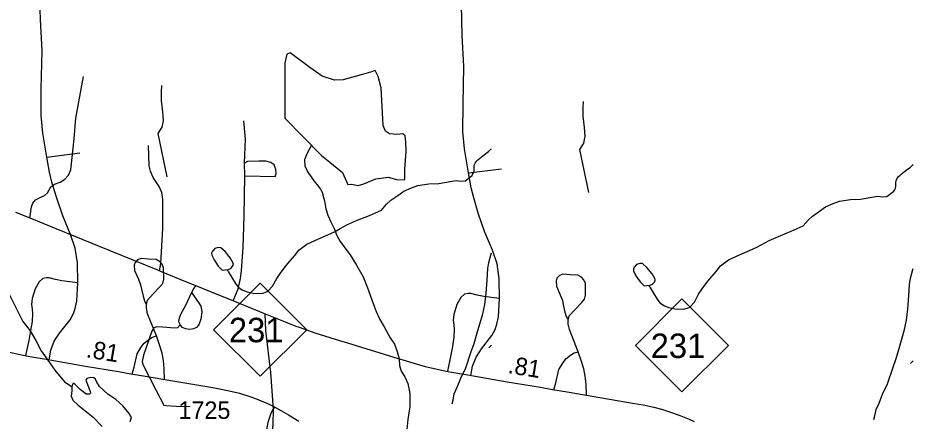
# Model space of a CAD drawing. Extents: x 2169602 to 2449496, y 721995 to 810662.
# Drawn here: x 2443095 to 2449496, y 791680 to 794566 of the extents above; entities that cross this region are included whole.
import ezdxf

# ---------------------------------------------------------------- set-up
doc = ezdxf.new("R2010")
doc.units = 0
doc.layers.add('Default', color=7, linetype='Continuous')

msp = doc.modelspace()

# ---------------------------------------------------------------- linework, layer by layer
at = {"layer": 'Default'}
for p, q in [((2444161.8, 793429.3), (2444098.2, 793738.1)), ((2443300.9, 793570.3), (2443537.1, 793599.6)), ((2447177.6, 793316.5), (2447114, 793625.3)), ((2444716.8, 793434.5), (2444715.6, 793526.4)), ((2446316.7, 793457.5), (2446552.9, 793486.8))]:
    msp.add_line(p, q, dxfattribs=at)
for points in [[(2443300.9, 793570.3), (2443272.7, 793742.1), (2443260.7, 793866.8), (2443262.4, 794058.2), (2443267.6, 794331.2), (2443256.6, 794554.7), (2443250.3, 794771.4), (2443252.1, 794997.2), (2443267.6, 795218.5), (2443278.5, 795351.3), (2443293.4, 795397.2), (2443319.9, 795449), (2443399.7, 795542.6), (2443561.8, 795688.6), (2443657.8, 795782.3)], [(2446316.7, 793457.5), (2446288.6, 793629.3), (2446276.5, 793754), (2446278.2, 793945.4), (2446283.4, 794218.4), (2446272.5, 794441.9), (2446266.2, 794658.6), (2446267.9, 794884.4), (2446283.4, 795105.7), (2446294.3, 795238.4), (2446309.3, 795284.4), (2446335.7, 795336.1), (2446415.6, 795429.8), (2446577.6, 795575.8), (2446673.6, 795669.4)], [(2445359.8, 794120.4), (2445271.2, 794150.1), (2445182.4, 794211.3), (2445041.6, 794315.3), (2445017.1, 794306.1), (2445011, 794275.6), (2445004.9, 794241.9), (2445004, 793848.1), (2445265.1, 793581.2), (2445326.3, 793532.3), (2445415.1, 793458.8), (2445454.9, 793373.2), (2445479.4, 793376.3), (2445528.3, 793367.1), (2445568.4, 793378.6), (2445653.9, 793413), (2445742.6, 793425.2), (2445813, 793406.8), (2445862, 793409.9), (2445862, 793483.3), (2445871.2, 793611.8), (2445868.1, 793679.1), (2445865.1, 793721.9), (2445846.7, 793737.2), (2445803.8, 793731.1), (2445751.8, 793737.2), (2445724.3, 793755.6), (2445707.4, 793795.4), (2445693.6, 794064.5), (2445672.2, 794147.1), (2445650.8, 794189.9), (2445617.1, 794177.7), (2445549.8, 794159.3), (2445421.2, 794122.6), (2445359.8, 794120.4)], [(2443180.7, 793134.4), (2443191.3, 793213.2), (2443202.7, 793240.8), (2443221.1, 793263.8), (2443257.9, 793282.2), (2443285.5, 793293.7), (2443306.2, 793314.4), (2443331.5, 793358), (2443356.8, 793376.4), (2443398.1, 793390.2), (2443430.3, 793410.9), (2443457.9, 793440.8), (2443474, 793477.6), (2443498.1, 793701.7), (2443509.6, 793848.8), (2443563.7, 794146.5)], [(2444098.2, 793738.1), (2444127.1, 793783.5), (2444136.1, 793831.3), (2444131.4, 793893.4), (2444121, 793975.6), (2444122.3, 794037.6), (2444123.2, 794081.6)], [(2447114, 793625.3), (2447142.9, 793670.7), (2447151.9, 793718.5), (2447147.2, 793780.6), (2447136.9, 793862.8), (2447138.1, 793924.8), (2447139, 793968.7)], [(2444715.6, 793526.4), (2444723.1, 793697.1), (2444711.6, 793829.3)], [(2444107.4, 792756.4), (2444116.2, 792808.6), (2444132.3, 793059.2), (2444131.8, 793267.8), (2444123.1, 793315.5), (2444104.7, 793359.2), (2444062.2, 793424.7), (2444043.8, 793469.5), (2444034.6, 793507.5), (2444029.5, 793652.9)], [(2445183.6, 793443.3), (2445164.1, 793474.1), (2445148.8, 793504.7), (2445145.7, 793553.7), (2445167.1, 793599.5), (2445195.6, 793652.3)], [(2446342.7, 793438.3), (2446346.6, 793446.3), (2446354.8, 793460.4), (2446357.9, 793474.2), (2446356.6, 793502.3), (2446358.5, 793512.6), (2446365.5, 793526.5), (2446372.2, 793536.5), (2446377.4, 793544.6), (2446384.7, 793550.8), (2446395.8, 793560.9), (2446419.6, 793579.2), (2446440.1, 793595.2), (2446459.2, 793609.3), (2446476.6, 793625.7), (2446480.6, 793628.9)], [(2443523.9, 792670.3), (2443521, 792812.3), (2443505.5, 792917.4), (2443472.2, 793016.3), (2443415.3, 793149), (2443371.6, 793282.4), (2443338.8, 793389.8), (2443320.4, 793462.3), (2443300.9, 793570.3)], [(2444716.8, 793434.5), (2444934, 793431), (2444940.9, 793452.9), (2444939.8, 793481.6), (2444927.1, 793513.8), (2444904.1, 793532.2), (2444868.5, 793541.4), (2444819.1, 793540.2), (2444736.3, 793539.1), (2444715.6, 793526.4)], [(2449358.5, 793325.5), (2449362.4, 793333.4), (2449370.6, 793347.6), (2449373.7, 793361.3), (2449372.5, 793389.5), (2449374.3, 793399.8), (2449381.3, 793413.7), (2449388.1, 793423.7), (2449393.2, 793431.8), (2449400.6, 793438), (2449411.6, 793448.1), (2449435.4, 793466.4), (2449455.9, 793482.4), (2449475, 793496.5), (2449492.4, 793512.9), (2449496.4, 793516.1)], [(2446539.7, 792557.5), (2446536.8, 792699.4), (2446521.3, 792804.6), (2446488, 792903.5), (2446431.1, 793036.2), (2446387.4, 793169.5), (2446354.7, 793277), (2446336.3, 793349.4), (2446316.7, 793457.5)], [(2444598.7, 792751.9), (2444650.8, 792664.8), (2444670.3, 792639.1), (2444702.7, 792617.1), (2444734.9, 792605.5), (2444776.5, 792595.9), (2444838.9, 792594.2), (2444880.9, 792606.5), (2444916.6, 792644.9), (2444946.3, 792700.9), (2444971.7, 792738.8), (2445013.6, 792793.3), (2445073.2, 792863.8), (2445104.6, 792904.1), (2445160.6, 792946.4), (2445240.1, 792982.6), (2445311.9, 793013.1), (2445363.6, 793037.8), (2445399.7, 793057.9), (2445451.5, 793086.1), (2445517, 793114.8), (2445609, 793151.2), (2445694.3, 793189.8), (2445729.8, 793231.9), (2445761.8, 793260.3), (2445811.8, 793294.6), (2445855.3, 793327), (2445909.2, 793349.2), (2445954.7, 793367.5), (2446033.1, 793378), (2446105.3, 793380.5), (2446186.7, 793395), (2446228.9, 793403.2), (2446262.7, 793397.7), (2446292.5, 793400.1), (2446342.7, 793438.3)], [(2444634.3, 792541), (2444669.7, 792627.6), (2444686.9, 792701.2), (2444694.4, 792758.1), (2444704.7, 792922.4), (2444713.3, 793146), (2444716.8, 793434.5)], [(2445183.6, 793443.3), (2445211.4, 793401), (2445235.8, 793371), (2445257.7, 793339.3), (2445272, 793313.2), (2445276.1, 793297.1)], [(2447614.6, 792639.1), (2447666.6, 792551.9), (2447686.1, 792526.3), (2447718.5, 792504.3), (2447750.7, 792492.6), (2447792.3, 792483), (2447854.7, 792481.3), (2447896.7, 792493.7), (2447932.4, 792532.1), (2447962.1, 792588), (2447987.6, 792626), (2448029.4, 792680.5), (2448089.1, 792751), (2448120.4, 792791.3), (2448176.4, 792833.5), (2448256, 792869.8), (2448327.7, 792900.3), (2448379.4, 792925), (2448415.5, 792945.1), (2448467.4, 792973.3), (2448532.8, 793002), (2448624.9, 793038.4), (2448710.2, 793077), (2448745.6, 793119.1), (2448777.6, 793147.5), (2448827.7, 793181.8), (2448871.1, 793214.2), (2448925.1, 793236.4), (2448970.6, 793254.7), (2449048.9, 793265.2), (2449121.1, 793267.7), (2449202.5, 793282.1), (2449244.7, 793290.4), (2449278.6, 793284.8), (2449308.3, 793287.3), (2449358.5, 793325.5)], [(2445276.1, 793297.1), (2445288.2, 793255.5), (2445296.9, 793199.5), (2445311.2, 793153.5), (2445333.6, 793105.9), (2445355.7, 793058), (2445376.2, 793008.2), (2445400.4, 792966.4), (2445432.6, 792920.6), (2445470.7, 792869), (2445517.1, 792797.1), (2445563.8, 792713.4), (2445594.4, 792633.7), (2445635.4, 792522), (2445655.9, 792464.2), (2445682.4, 792408.3), (2445714.1, 792354.8), (2445756.8, 792277), (2445787.1, 792231), (2445807.4, 792177.3), (2445821.8, 792125.6), (2445824.5, 792077.3), (2445836.6, 792037.8), (2445861, 791996), (2445883.1, 791950.1), (2445897.5, 791878.1), (2445898.1, 791784.3), (2445882.7, 791690.1), (2445871.6, 791572.1)], [(2443078.6, 793175.4), (2443180.7, 793134.4), (2443365.3, 793059.7), (2443507.1, 793001), (2443677, 792931.9), (2443917.8, 792833.8), (2444094, 792761.5), (2444120.1, 792751.6), (2444292.9, 792680.2), (2444372.2, 792648.4), (2444453.3, 792615.4), (2444636, 792540.3), (2444862.2, 792448.6)], [(2442572.5, 793096.7), (2442594.5, 793082.8), (2442631.2, 793063.1), (2442687.2, 793009.6), (2442749.9, 792926.3), (2442806.1, 792850.4), (2442872.3, 792801.1), (2442917, 792755.4), (2442957.2, 792701.5), (2443001.3, 792649.8), (2443042.1, 792570.2), (2443084.8, 792482.6), (2443131.1, 792392.9), (2443182, 792325.2), (2443222.1, 792255.8), (2443262.5, 792182), (2443309.1, 792116.1), (2443359.1, 792044.5), (2443427.6, 791961.1), (2443468.2, 791933.5), (2443481.5, 791925.7)], [(2444546.8, 792921.3), (2444527.3, 792922), (2444503.3, 792914.3), (2444486.3, 792895.5), (2444480.3, 792882.7), (2444481.6, 792868), (2444499.1, 792833.1), (2444528.1, 792788.7), (2444556.6, 792761.4), (2444576.9, 792762.2), (2444598.2, 792764.8), (2444617, 792772.5), (2444630.7, 792787.9), (2444635.8, 792800.7), (2444632.7, 792814.7), (2444613.6, 792847.7), (2444576.9, 792892.9), (2444546.8, 792921.3)], [(2446199.8, 791803.8), (2446207.4, 791829.7), (2446215.6, 791876), (2446236.9, 791921.9), (2446262.3, 791986.1), (2446298, 792060.2), (2446337, 792178.5), (2446356.9, 792234.7), (2446380, 792312.7), (2446419, 792447.2), (2446432.9, 792515.3), (2446444, 792595.1), (2446449.5, 792689.2), (2446455.1, 792771.1), (2446462.9, 792815.4), (2446478.2, 792877.1), (2446480.6, 792884.7)], [(2444085.3, 792289.3), (2444022.7, 792447.4), (2444013.5, 792487.6), (2444014.7, 792514), (2444021.6, 792545), (2444063.5, 792591.6), (2444108.3, 792638.7), (2444131.3, 792665.2), (2444138.2, 792695), (2444137.1, 792776.6), (2444126.7, 792803.1), (2444108.3, 792822.6), (2444083.1, 792836.4), (2444027.3, 792839.3), (2443975.6, 792843.9), (2443951.4, 792834.7), (2443934.2, 792816.3), (2443927.3, 792795.6), (2443929.6, 792758.8), (2443957.8, 792696.2), (2443972.7, 792656), (2443981.9, 792614.6), (2443991.1, 792573.2), (2444000.3, 792541), (2444006, 792529.5), (2444014.7, 792514)], [(2444598.7, 792751.9), (2444592.7, 792764.1)], [(2447562.6, 792808.5), (2447543.1, 792809.1), (2447519.2, 792801.4), (2447502.1, 792782.7), (2447496.1, 792769.8), (2447497.4, 792755.2), (2447514.9, 792720.3), (2447544, 792675.9), (2447572.5, 792648.5), (2447592.7, 792649.4), (2447614, 792652), (2447632.9, 792659.7), (2447646.5, 792675), (2447651.7, 792687.9), (2447648.6, 792701.8), (2447629.4, 792734.8), (2447592.7, 792780.1), (2447562.6, 792808.5)], [(2449215.6, 791690.9), (2449223.2, 791716.9), (2449231.4, 791763.2), (2449252.7, 791809), (2449278.2, 791873.3), (2449313.8, 791947.4), (2449352.8, 792065.7), (2449372.7, 792121.9), (2449395.9, 792199.9), (2449434.8, 792334.4), (2449448.8, 792402.5), (2449459.8, 792482.3), (2449465.4, 792576.4), (2449470.9, 792658.3), (2449478.7, 792702.5), (2449494.1, 792764.3), (2449496.4, 792771.8)], [(2443523.9, 792670.3), (2443410.1, 792684.1), (2443364.1, 792694.5), (2443318.1, 792706), (2443298.6, 792706), (2443272.2, 792701.4), (2443246.9, 792677.2), (2443218.1, 792626.7), (2443197.5, 792556.5), (2443191.7, 792514), (2443196.3, 792480.7), (2443198.6, 792450.8), (2443196.3, 792393.3), (2443186, 792327.8), (2443172.7, 792256), (2443150.2, 792149)], [(2447101.2, 792176.5), (2447038.5, 792334.5), (2447029.3, 792374.7), (2447030.5, 792401.2), (2447037.4, 792432.2), (2447079.3, 792478.8), (2447124.2, 792525.9), (2447147.2, 792552.3), (2447154, 792582.2), (2447152.9, 792663.8), (2447142.6, 792690.3), (2447124.2, 792709.8), (2447098.9, 792723.6), (2447043.1, 792726.5), (2446991.4, 792731.1), (2446967.3, 792721.9), (2446950, 792703.5), (2446943.1, 792682.8), (2446945.4, 792646), (2446973.6, 792583.4), (2446988.5, 792543.1), (2446997.7, 792501.8), (2447006.9, 792460.4), (2447016.1, 792428.2), (2447021.9, 792416.7), (2447030.5, 792401.2)], [(2443318.4, 792119.5), (2443330.2, 792187), (2443355.5, 792251.4), (2443393.4, 792310), (2443469.3, 792405.4), (2443492.3, 792449.1), (2443504.9, 792487), (2443515.3, 792539.9), (2443523.9, 792670.3)], [(2444368.6, 792649.8), (2444352.4, 792631.1), (2444336.3, 792600)], [(2447614.6, 792639.1), (2447608.5, 792651.3)], [(2444336.3, 792600), (2444292.7, 792508.1), (2444257, 792443.7), (2444249, 792417.3), (2444244.4, 792393.1), (2444254.7, 792367.9)], [(2444336.3, 792600), (2444357, 792569), (2444386.9, 792529.9), (2444403, 792502.3), (2444409.9, 792462.1), (2444404.2, 792409.2), (2444389.2, 792367.9), (2444373.1, 792349.5), (2444351.3, 792340.3), (2444324.9, 792334.5), (2444293.8, 792340.3), (2444272, 792350.6), (2444254.7, 792367.9)], [(2446539.7, 792557.5), (2446425.9, 792571.3), (2446379.9, 792581.6), (2446334, 792593.1), (2446314.4, 792593.1), (2446288, 792588.5), (2446262.7, 792564.4), (2446234, 792513.8), (2446213.3, 792443.7), (2446207.5, 792401.2), (2446212.1, 792367.9), (2446214.4, 792338), (2446212.1, 792280.5), (2446201.8, 792215), (2446188.6, 792143.1), (2446166, 792036.1)], [(2446334.2, 792006.7), (2446346, 792074.2), (2446371.3, 792138.6), (2446409.3, 792197.2), (2446485.1, 792292.6), (2446508.1, 792336.2), (2446520.7, 792374.2), (2446531.1, 792427), (2446539.7, 792557.5)], [(2444833.7, 789844.4), (2444879.7, 789908.8), (2444911.9, 789959.3), (2444925.5, 790004.2), (2444945.2, 790070.8), (2444949.8, 790190.3), (2444936, 790581.1), (2444924.5, 790739.8), (2444894.6, 790997.2), (2444863.6, 791191.5), (2444868.2, 791329.4), (2444916.3, 791595.9), (2444920.9, 791657.9), (2444922.2, 791762.7), (2444903.8, 792027.1), (2444866.8, 792327.4), (2444862.2, 792448.6)], [(2444862.2, 792448.6), (2445005.8, 792390.2), (2445083.4, 792359.2), (2445105.4, 792351.4), (2445217.7, 792312.6), (2445393.8, 792257.7), (2445451.3, 792240.3), (2445783.7, 792137.2), (2446007.3, 792070.7), (2446029.8, 792064.8), (2446147.5, 792039.9), (2446170.1, 792035.3), (2446313.1, 792011.1), (2446338.6, 792005.8), (2446594.7, 791960.8), (2446831.2, 791922.3), (2446918.4, 791905.8), (2447022.5, 791889.4), (2447147.4, 791867.7), (2447505, 791806.5), (2447565.1, 791796.3), (2447643.1, 791779.5), (2447696.4, 791766.2), (2447777.1, 791739.8), (2447834.6, 791718.4), (2447896.2, 791692.7), (2447930.4, 791676)], [(2444254.7, 792367.9), (2444237.5, 792348.3), (2444214.5, 792344.9), (2444130.6, 792352.9), (2444089.2, 792355.2), (2444067.4, 792347.2), (2444053.6, 792324.2), (2443993.3, 792151.2), (2443983.5, 792106.9), (2443988.1, 792084), (2444084.6, 791897.8), (2444139.2, 791794.9), (2444155.3, 791790.3), (2444230, 791786.8), (2444327.7, 791783.4)], [(2443911.7, 792017.3), (2443926.7, 792066.3), (2443947.4, 792161.7), (2443975, 792206.6), (2443998, 792238.7), (2444030.2, 792264), (2444057.8, 792281.3), (2444085.3, 792289.3)], [(2444144.1, 791978.3), (2444141.7, 792056), (2444135.9, 792114.6), (2444125.6, 792166.3), (2444107.2, 792226.1), (2444085.3, 792289.3)], [(2443014, 792177.6), (2443131.6, 792152.8), (2443154.3, 792148.1), (2443297.3, 792123.9), (2443322.8, 792118.6), (2443578.8, 792073.7), (2443815.3, 792035.1), (2443902.6, 792018.7), (2444006.7, 792002.2), (2444131.6, 791980.5), (2444489.2, 791919.4), (2444549.3, 791909.1), (2444627.2, 791892.4), (2444680.5, 791879.1), (2444761.3, 791852.7), (2444818.8, 791831.2), (2444880.4, 791805.6), (2444914.5, 791788.8), (2444997.2, 791744.7), (2445030.8, 791724.3), (2445103.2, 791678.3)], [(2446480.6, 792223.2), (2446462.3, 792205.4)], [(2446927.5, 791904.5), (2446942.6, 791953.5), (2446963.3, 792048.9), (2446990.8, 792093.7), (2447013.8, 792125.9), (2447046, 792151.2), (2447073.6, 792168.4), (2447101.2, 792176.5)], [(2447159.9, 791865.5), (2447157.5, 791943.2), (2447151.7, 792001.8), (2447141.4, 792053.5), (2447123, 792113.3), (2447101.2, 792176.5)], [(2449496.4, 792110.4), (2449478.1, 792092.6)], [(2443897.7, 791677.4), (2443907.9, 791706.7), (2443891.3, 791734.7), (2443845.5, 791789.4), (2443795.8, 791835.2), (2443737, 791872.9), (2443677.4, 791926.8), (2443659.5, 791957.4), (2443649.4, 791979), (2443639.2, 791990.5), (2443617.5, 791991.7), (2443588.2, 791984.1), (2443580.6, 791973.9), (2443604.8, 791911.6), (2443611.1, 791892.5), (2443613.7, 791879.7), (2443607.3, 791872.1), (2443583.1, 791873.4), (2443539.8, 791905.2), (2443505.4, 791940.8), (2443491.4, 791951), (2443485.1, 791942.1), (2443481.5, 791925.7)], [(2443481.5, 791925.7), (2443480, 791897.6), (2443476.1, 791858.1), (2443487.6, 791830.1), (2443527.1, 791794.5), (2443634.1, 791707.2), (2443697.7, 791641.8)], [(2444928.8, 791781.2), (2444905.5, 791740.3), (2444883.3, 791668.9), (2444873.5, 791617.1), (2444878.4, 791590), (2444888.3, 791562.9), (2444910.4, 791518.6), (2444927.7, 791484.1), (2444932.6, 791456.9), (2444925.2, 791422.4), (2444912.9, 791395.3), (2444875.9, 791353.4), (2444863, 791345)]]:
    msp.add_lwpolyline(points, dxfattribs=at)
for points in [[(2444494.9, 792334), (2444827.9, 792667), (2445160.9, 792334), (2444827.9, 792001)], [(2447510.7, 792221.2), (2447843.7, 792554.2), (2448176.7, 792221.2), (2447843.7, 791888.2)]]:
    msp.add_lwpolyline(points, close=True, dxfattribs=at)

# ---------------------------------------------------------------- texts
for s, height, p in [('231', 175, (2444604, 792244.3)), ('231', 175, (2447619.8, 792131.4)), ('1725', 125, (2444242.8, 791695.5))]:
    msp.add_text(s, height=height, dxfattribs=at).set_placement(p)
for p in [(2443577.7, 792137.2), (2446593.5, 792024.4)]:
    msp.add_text('.81', height=125, rotation=350.74316, dxfattribs=at).set_placement(p)

doc.saveas('drawing.dxf')
